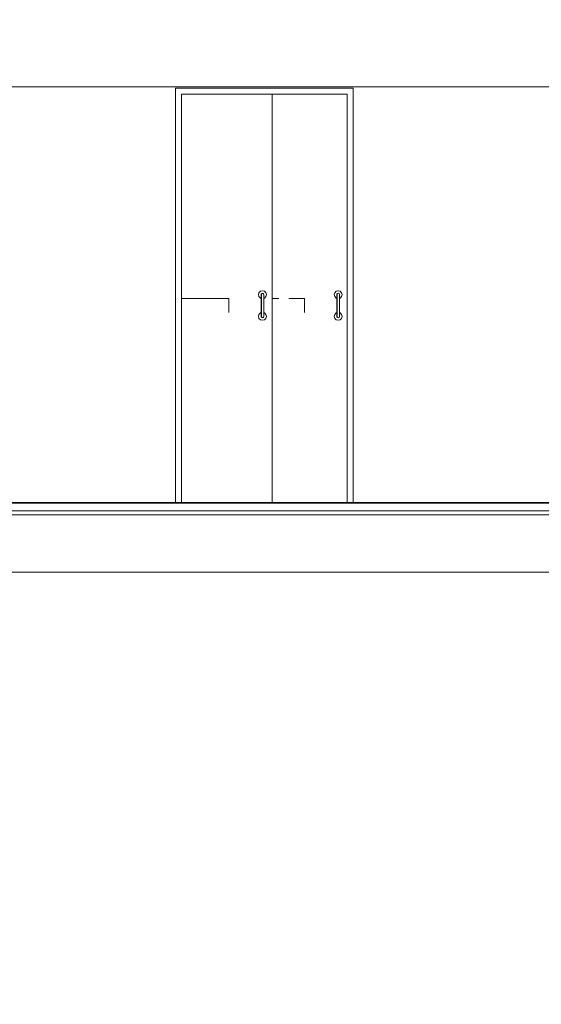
# Model space of a CAD drawing. Header units: millimetres. Extents: x -30280 to 309309, y -17460 to 4378.
# Tile 581 of 656: x 154749 to 157391, y -17460 to -12475. Entities that reach past the tile are written whole.
import ezdxf

# ---------------------------------------------------------------- set-up
doc = ezdxf.new("R2010")
doc.units = ezdxf.units.MM
doc.header["$MEASUREMENT"] = 0
doc.linetypes.add('Wipeout_Contour', pattern=[1000, 0, -1000])
for name, color, linetype, lineweight in [('P1_PLANTA PRIMERA_4_10_ESTR_Fotjats_Pluma_Nº__1', 7, 'Continuous', 5), ('P1_PLANTA PRIMERA_4_Nuevo_01_2D_Detalls_Pluma_Nº__101', 252, 'Continuous', 5), ('P1_PLANTA PRIMERA_4_Nuevo_14_PAV_Soft Light Grey 0554_Pluma_Nº__29', 7, 'Continuous', 20)]:
    doc.layers.add(name, color=color, linetype=linetype, lineweight=lineweight)
doc.layers.add('P1_PLANTA PRIMERA_4_12_FAÇ_Façana', color=7, linetype='Continuous')
doc.layers.add('P1_PLANTA PRIMERA_4_Nuevo_08_E_Envans secs', color=7, linetype='Continuous')
doc.layers.add('P1_PLANTA PRIMERA_4_Nuevo_08_E_Envans secs_Pluma_Nº__3', color=7, linetype='Continuous', lineweight=5, true_color=0xa4a4a4)

msp = doc.modelspace()

# ---------------------------------------------------------------- linework, layer by layer
at = {"layer": 'P1_PLANTA PRIMERA_4_10_ESTR_Fotjats_Pluma_Nº__1', "color": 7, "linetype": 'Continuous', "lineweight": 5}
for p, q in [((164562, -14962.1), (140173.7, -14962.1)), ((164562, -14982.1), (140173.7, -14982.1))]:
    msp.add_line(p, q, dxfattribs=at)

# ---------------------------------------------------------------- wipeouts: each hides what was drawn before it
at = {"color": 254, "linetype": 'Wipeout_Contour', "lineweight": 0, "ltscale": 626623.862822}
msp.add_wipeout([(154021.3, -15272.1), (154021.3, -17460), (157568.3, -17460), (157568.3, -15272.1)], dxfattribs=at).dxf.layer = 'P1_PLANTA PRIMERA_4_12_FAÇ_Façana'
at = {"color": 254, "linetype": 'Wipeout_Contour', "lineweight": 0, "ltscale": 3788428.048967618}
msp.add_wipeout([(151929.4, -14920.1), (152109.3, -14920.1), (152109.3, -12822.1), (153097.1, -12822.1), (154230.1, -12822.1), (154230.1, -14920.1), (155538, -14920.1), (155538, -12822.1), (156438, -12822.1), (156438, -14920.1), (157818.2, -14920.1), (157818.2, -12822.1), (158718.2, -12822.1), (158718.2, -14920.1), (160090.3, -14920.1), (160090.3, -12822.1), (160990.3, -12822.1), (160990.3, -14920.1), (161050, -14920.1), (161050, -12850.1), (161049.9, -12800.1), (161068.9, -12800.1), (161068.9, -12475.1), (151929.4, -12475.1)], dxfattribs=at).dxf.layer = 'P1_PLANTA PRIMERA_4_Nuevo_08_E_Envans secs'

# ---------------------------------------------------------------- next in the draw order: linework, layer by layer
at = {"layer": 'P1_PLANTA PRIMERA_4_10_ESTR_Fotjats_Pluma_Nº__1', "color": 7, "linetype": 'Continuous', "lineweight": 5}
msp.add_line((164562, -15272.1), (140173.7, -15272.1), dxfattribs=at)
at = {"layer": 'P1_PLANTA PRIMERA_4_Nuevo_08_E_Envans secs_Pluma_Nº__3', "color": 253, "linetype": 'Continuous', "lineweight": 5, "true_color": 0xa4a4a4}
for p, q in [((155808.3, -13887.1), (155808.3, -13957.1)), ((156062, -13887.1), (156028.4, -13887.1)), ((156192, -13887.1), (156112, -13887.1)), ((156192, -13887.1), (156192, -13957.1))]:
    msp.add_line(p, q, dxfattribs=at)

# ---------------------------------------------------------------- next in the draw order: wipeouts: each hides what was drawn before it
at = {"color": 254, "linetype": 'Wipeout_Contour', "lineweight": 0, "ltscale": 624699.685026}
msp.add_wipeout([(155538, -14920.1), (155568, -14920.1), (155568, -12852.1), (155538, -12852.1)], dxfattribs=at).dxf.layer = 'P1_PLANTA PRIMERA_4_Nuevo_08_E_Envans secs'
at = {"color": 254, "linetype": 'Wipeout_Contour', "lineweight": 0, "ltscale": 628165.893091}
msp.add_wipeout([(156408, -14920.1), (156438, -14920.1), (156438, -12852.1), (156408, -12852.1)], dxfattribs=at).dxf.layer = 'P1_PLANTA PRIMERA_4_Nuevo_08_E_Envans secs'
at = {"color": 254, "linetype": 'Wipeout_Contour', "lineweight": 0, "ltscale": 626347.939557}
msp.add_wipeout([(155971.2, -13871.1), (155972.2, -13868), (155972.2, -13863.6), (155971.3, -13867.1)], dxfattribs=at).dxf.layer = 'P1_PLANTA PRIMERA_4_Nuevo_08_E_Envans secs'
at = {"color": 254, "linetype": 'Wipeout_Contour', "lineweight": 0, "ltscale": 627876.848735}
msp.add_wipeout([(156355, -13871.1), (156355.9, -13868), (156355.9, -13863.6), (156355, -13867.1)], dxfattribs=at).dxf.layer = 'P1_PLANTA PRIMERA_4_Nuevo_08_E_Envans secs'
at = {"color": 254, "linetype": 'Wipeout_Contour', "lineweight": 0, "ltscale": 626438.810553}
msp.add_wipeout([(155985.2, -13973), (155984.3, -13976.1), (155984.3, -13980.6), (155985.3, -13977.1)], dxfattribs=at).dxf.layer = 'P1_PLANTA PRIMERA_4_Nuevo_08_E_Envans secs'
at = {"color": 254, "linetype": 'Wipeout_Contour', "lineweight": 0, "ltscale": 627967.635178}
msp.add_wipeout([(156369, -13973), (156368, -13976.1), (156368, -13980.6), (156369, -13977.1)], dxfattribs=at).dxf.layer = 'P1_PLANTA PRIMERA_4_Nuevo_08_E_Envans secs'

# ---------------------------------------------------------------- next in the draw order: linework, layer by layer
at = {"layer": 'P1_PLANTA PRIMERA_4_Nuevo_08_E_Envans secs_Pluma_Nº__3', "color": 253, "linetype": 'Continuous', "lineweight": 5, "true_color": 0xa4a4a4}
msp.add_line((155808.3, -13887.1), (155568.1, -13887.1), dxfattribs=at)
at = {"layer": 'P1_PLANTA PRIMERA_4_Nuevo_14_PAV_Soft Light Grey 0554_Pluma_Nº__29', "color": 7, "linetype": 'Continuous', "lineweight": 20}
msp.add_line((161069.4, -14920.1), (151941.4, -14920.1), dxfattribs=at)
at = {"layer": 'P1_PLANTA PRIMERA_4_Nuevo_14_PAV_Soft Light Grey 0554_Pluma_Nº__29', "color": 7, "linetype": 'Continuous', "lineweight": 20, "flags": 128}
msp.add_lwpolyline([(161069.4, -14922.1), (151941.4, -14922.1)], dxfattribs=at)

# ---------------------------------------------------------------- next in the draw order: wipeouts: each hides what was drawn before it
at = {"color": 254, "linetype": 'Wipeout_Contour', "lineweight": 0, "ltscale": 939094.246443}
msp.add_wipeout([(156438, -12822.1), (155538, -12822.1), (155538, -12852.1), (155568, -12852.1), (156408, -12852.1), (156438, -12852.1)], dxfattribs=at).dxf.layer = 'P1_PLANTA PRIMERA_4_Nuevo_08_E_Envans secs'
at = {"color": 254, "linetype": 'Wipeout_Contour', "lineweight": 0, "ltscale": 626350.618207}
msp.add_wipeout([(155971.2, -13882.1), (155972.1, -13880.3), (155972.2, -13868), (155971.2, -13871.1)], dxfattribs=at).dxf.layer = 'P1_PLANTA PRIMERA_4_Nuevo_08_E_Envans secs'
at = {"color": 254, "linetype": 'Wipeout_Contour', "lineweight": 0, "ltscale": 627879.657414}
msp.add_wipeout([(156355, -13882.1), (156355.9, -13880.3), (156355.9, -13868), (156355, -13871.1)], dxfattribs=at).dxf.layer = 'P1_PLANTA PRIMERA_4_Nuevo_08_E_Envans secs'
at = {"color": 254, "linetype": 'Wipeout_Contour', "lineweight": 0, "ltscale": 626435.841005}
msp.add_wipeout([(155985.2, -13962.1), (155984.3, -13963.8), (155984.3, -13976.1), (155985.2, -13973)], dxfattribs=at).dxf.layer = 'P1_PLANTA PRIMERA_4_Nuevo_08_E_Envans secs'
at = {"color": 254, "linetype": 'Wipeout_Contour', "lineweight": 0, "ltscale": 627964.807111}
msp.add_wipeout([(156369, -13962.1), (156368, -13963.8), (156368, -13976.1), (156369, -13973)], dxfattribs=at).dxf.layer = 'P1_PLANTA PRIMERA_4_Nuevo_08_E_Envans secs'

# ---------------------------------------------------------------- next in the draw order: linework, layer by layer
at = {"layer": 'P1_PLANTA PRIMERA_4_Nuevo_01_2D_Detalls_Pluma_Nº__101', "color": 252, "linetype": 'Continuous', "lineweight": 5}
msp.add_line((151929.4, -12814.9), (161068.3, -12814.9), dxfattribs=at)
at = {"layer": 'P1_PLANTA PRIMERA_4_Nuevo_08_E_Envans secs_Pluma_Nº__3', "color": 253, "linetype": 'Continuous', "lineweight": 5, "true_color": 0xa4a4a4}
for p, q in [((155538, -12852.1), (155538, -12822.1)), ((155538, -12822.1), (156438, -12822.1)), ((155538, -14920.1), (155538, -12852.1)), ((155568, -12852.1), (155568, -14920.1)), ((156408, -12852.1), (155568, -12852.1)), ((155568.1, -12852.1), (155568.1, -14920.1)), ((156028.3, -14920.1), (156028.3, -12852.1)), ((156028.4, -14920.1), (156028.4, -12852.1)), ((156408, -14920.1), (156408, -12852.1)), ((156438, -12822.1), (156438, -12852.1)), ((156438, -12852.1), (156438, -14920.1))]:
    msp.add_line(p, q, dxfattribs=at)

# ---------------------------------------------------------------- next in the draw order: wipeouts: each hides what was drawn before it
at = {"color": 254, "linetype": 'Wipeout_Contour', "lineweight": 0, "ltscale": 469765.843944}
msp.add_wipeout([(155971.2, -13897.1), (155972.1, -13880.3), (155971.2, -13882.1)], dxfattribs=at).dxf.layer = 'P1_PLANTA PRIMERA_4_Nuevo_08_E_Envans secs'
at = {"color": 254, "linetype": 'Wipeout_Contour', "lineweight": 0, "ltscale": 470912.678489}
msp.add_wipeout([(156355, -13897.1), (156355.9, -13880.3), (156355, -13882.1)], dxfattribs=at).dxf.layer = 'P1_PLANTA PRIMERA_4_Nuevo_08_E_Envans secs'
at = {"color": 254, "linetype": 'Wipeout_Contour', "lineweight": 0, "ltscale": 469823.885409}
msp.add_wipeout([(155985.2, -13947.1), (155984.3, -13963.8), (155985.2, -13962.1)], dxfattribs=at).dxf.layer = 'P1_PLANTA PRIMERA_4_Nuevo_08_E_Envans secs'
at = {"color": 254, "linetype": 'Wipeout_Contour', "lineweight": 0, "ltscale": 470970.653394}
msp.add_wipeout([(156369, -13947.1), (156368, -13963.8), (156369, -13962.1)], dxfattribs=at).dxf.layer = 'P1_PLANTA PRIMERA_4_Nuevo_08_E_Envans secs'

# ---------------------------------------------------------------- next in the draw order: wipeouts: each hides what was drawn before it
at = {"color": 254, "linetype": 'Wipeout_Contour', "lineweight": 0, "ltscale": 626353.89842}
msp.add_wipeout([(155972.2, -13868), (155974.7, -13865.8), (155974.8, -13861), (155972.2, -13863.6)], dxfattribs=at).dxf.layer = 'P1_PLANTA PRIMERA_4_Nuevo_08_E_Envans secs'
at = {"color": 254, "linetype": 'Wipeout_Contour', "lineweight": 0, "ltscale": 627882.820894}
msp.add_wipeout([(156355.9, -13868), (156358.5, -13865.8), (156358.5, -13861), (156355.9, -13863.6)], dxfattribs=at).dxf.layer = 'P1_PLANTA PRIMERA_4_Nuevo_08_E_Envans secs'
at = {"color": 254, "linetype": 'Wipeout_Contour', "lineweight": 0, "ltscale": 626432.845112}
msp.add_wipeout([(155984.3, -13976.1), (155981.7, -13978.3), (155981.8, -13983.1), (155984.3, -13980.6)], dxfattribs=at).dxf.layer = 'P1_PLANTA PRIMERA_4_Nuevo_08_E_Envans secs'
at = {"color": 254, "linetype": 'Wipeout_Contour', "lineweight": 0, "ltscale": 627961.671402}
msp.add_wipeout([(156368, -13976.1), (156365.5, -13978.3), (156365.5, -13983.1), (156368, -13980.6)], dxfattribs=at).dxf.layer = 'P1_PLANTA PRIMERA_4_Nuevo_08_E_Envans secs'

# ---------------------------------------------------------------- next in the draw order: wipeouts: each hides what was drawn before it
at = {"color": 254, "linetype": 'Wipeout_Contour', "lineweight": 0, "ltscale": 626356.831795}
msp.add_wipeout([(155972.1, -13880.3), (155974.7, -13879), (155974.7, -13865.8), (155972.2, -13868)], dxfattribs=at).dxf.layer = 'P1_PLANTA PRIMERA_4_Nuevo_08_E_Envans secs'
at = {"color": 254, "linetype": 'Wipeout_Contour', "lineweight": 0, "ltscale": 627885.89579}
msp.add_wipeout([(156355.9, -13880.3), (156358.5, -13879), (156358.5, -13865.8), (156355.9, -13868)], dxfattribs=at).dxf.layer = 'P1_PLANTA PRIMERA_4_Nuevo_08_E_Envans secs'
at = {"color": 254, "linetype": 'Wipeout_Contour', "lineweight": 0, "ltscale": 626429.591999}
msp.add_wipeout([(155984.3, -13963.8), (155981.7, -13965.1), (155981.7, -13978.3), (155984.3, -13976.1)], dxfattribs=at).dxf.layer = 'P1_PLANTA PRIMERA_4_Nuevo_08_E_Envans secs'
at = {"color": 254, "linetype": 'Wipeout_Contour', "lineweight": 0, "ltscale": 627958.574224}
msp.add_wipeout([(156368, -13963.8), (156365.5, -13965.1), (156365.5, -13978.3), (156368, -13976.1)], dxfattribs=at).dxf.layer = 'P1_PLANTA PRIMERA_4_Nuevo_08_E_Envans secs'

# ---------------------------------------------------------------- next in the draw order: wipeouts: each hides what was drawn before it
at = {"color": 254, "linetype": 'Wipeout_Contour', "lineweight": 0, "ltscale": 626362.086553}
msp.add_wipeout([(155972.1, -13897.1), (155974.7, -13897.1), (155974.7, -13879), (155972.1, -13880.3)], dxfattribs=at).dxf.layer = 'P1_PLANTA PRIMERA_4_Nuevo_08_E_Envans secs'
at = {"color": 254, "linetype": 'Wipeout_Contour', "lineweight": 0, "ltscale": 627891.223959}
msp.add_wipeout([(156355.9, -13897.1), (156358.5, -13897.1), (156358.5, -13879), (156355.9, -13880.3)], dxfattribs=at).dxf.layer = 'P1_PLANTA PRIMERA_4_Nuevo_08_E_Envans secs'
at = {"color": 254, "linetype": 'Wipeout_Contour', "lineweight": 0, "ltscale": 626424.135278}
msp.add_wipeout([(155984.3, -13947.1), (155981.7, -13947.1), (155981.7, -13965.1), (155984.3, -13963.8)], dxfattribs=at).dxf.layer = 'P1_PLANTA PRIMERA_4_Nuevo_08_E_Envans secs'
at = {"color": 254, "linetype": 'Wipeout_Contour', "lineweight": 0, "ltscale": 627953.21587}
msp.add_wipeout([(156368, -13947.1), (156365.5, -13947.1), (156365.5, -13965.1), (156368, -13963.8)], dxfattribs=at).dxf.layer = 'P1_PLANTA PRIMERA_4_Nuevo_08_E_Envans secs'

# ---------------------------------------------------------------- next in the draw order: wipeouts: each hides what was drawn before it
at = {"color": 254, "linetype": 'Wipeout_Contour', "lineweight": 0, "ltscale": 626365.389293}
msp.add_wipeout([(155974.7, -13865.8), (155978.2, -13865), (155978.3, -13860.1), (155974.8, -13861)], dxfattribs=at).dxf.layer = 'P1_PLANTA PRIMERA_4_Nuevo_08_E_Envans secs'
at = {"color": 254, "linetype": 'Wipeout_Contour', "lineweight": 0, "ltscale": 627894.318658}
msp.add_wipeout([(156358.5, -13865.8), (156362, -13865), (156362, -13860.1), (156358.5, -13861)], dxfattribs=at).dxf.layer = 'P1_PLANTA PRIMERA_4_Nuevo_08_E_Envans secs'
at = {"color": 254, "linetype": 'Wipeout_Contour', "lineweight": 0, "ltscale": 626421.351192}
msp.add_wipeout([(155981.7, -13978.3), (155978.2, -13979.1), (155978.3, -13984.1), (155981.8, -13983.1)], dxfattribs=at).dxf.layer = 'P1_PLANTA PRIMERA_4_Nuevo_08_E_Envans secs'
at = {"color": 254, "linetype": 'Wipeout_Contour', "lineweight": 0, "ltscale": 627950.179217}
msp.add_wipeout([(156365.5, -13978.3), (156362, -13979.1), (156362, -13984.1), (156365.5, -13983.1)], dxfattribs=at).dxf.layer = 'P1_PLANTA PRIMERA_4_Nuevo_08_E_Envans secs'

# ---------------------------------------------------------------- next in the draw order: wipeouts: each hides what was drawn before it
at = {"color": 254, "linetype": 'Wipeout_Contour', "lineweight": 0, "ltscale": 626368.468894}
msp.add_wipeout([(155974.7, -13879), (155978.2, -13878.6), (155978.2, -13865), (155974.7, -13865.8)], dxfattribs=at).dxf.layer = 'P1_PLANTA PRIMERA_4_Nuevo_08_E_Envans secs'
at = {"color": 254, "linetype": 'Wipeout_Contour', "lineweight": 0, "ltscale": 627897.546655}
msp.add_wipeout([(156358.5, -13879), (156362, -13878.6), (156362, -13865), (156358.5, -13865.8)], dxfattribs=at).dxf.layer = 'P1_PLANTA PRIMERA_4_Nuevo_08_E_Envans secs'
at = {"color": 254, "linetype": 'Wipeout_Contour', "lineweight": 0, "ltscale": 626417.935051}
msp.add_wipeout([(155981.7, -13965.1), (155978.2, -13965.6), (155978.2, -13979.1), (155981.7, -13978.3)], dxfattribs=at).dxf.layer = 'P1_PLANTA PRIMERA_4_Nuevo_08_E_Envans secs'
at = {"color": 254, "linetype": 'Wipeout_Contour', "lineweight": 0, "ltscale": 627946.927106}
msp.add_wipeout([(156365.5, -13965.1), (156362, -13965.6), (156362, -13979.1), (156365.5, -13978.3)], dxfattribs=at).dxf.layer = 'P1_PLANTA PRIMERA_4_Nuevo_08_E_Envans secs'

# ---------------------------------------------------------------- next in the draw order: wipeouts: each hides what was drawn before it
at = {"color": 254, "linetype": 'Wipeout_Contour', "lineweight": 0, "ltscale": 626373.987566}
msp.add_wipeout([(155974.7, -13897.1), (155978.2, -13897.1), (155978.2, -13878.6), (155974.7, -13879)], dxfattribs=at).dxf.layer = 'P1_PLANTA PRIMERA_4_Nuevo_08_E_Envans secs'
at = {"color": 254, "linetype": 'Wipeout_Contour', "lineweight": 0, "ltscale": 627903.141993}
msp.add_wipeout([(156358.5, -13897.1), (156362, -13897.1), (156362, -13878.6), (156358.5, -13879)], dxfattribs=at).dxf.layer = 'P1_PLANTA PRIMERA_4_Nuevo_08_E_Envans secs'
at = {"color": 254, "linetype": 'Wipeout_Contour', "lineweight": 0, "ltscale": 626412.203442}
msp.add_wipeout([(155981.7, -13947.1), (155978.2, -13947.1), (155978.2, -13965.6), (155981.7, -13965.1)], dxfattribs=at).dxf.layer = 'P1_PLANTA PRIMERA_4_Nuevo_08_E_Envans secs'
at = {"color": 254, "linetype": 'Wipeout_Contour', "lineweight": 0, "ltscale": 627941.299252}
msp.add_wipeout([(156365.5, -13947.1), (156362, -13947.1), (156362, -13965.6), (156365.5, -13965.1)], dxfattribs=at).dxf.layer = 'P1_PLANTA PRIMERA_4_Nuevo_08_E_Envans secs'

# ---------------------------------------------------------------- next in the draw order: wipeouts: each hides what was drawn before it
at = {"color": 254, "linetype": 'Wipeout_Contour', "lineweight": 0, "ltscale": 626379.333625}
msp.add_wipeout([(155978.2, -13865), (155981.7, -13865.8), (155981.8, -13861), (155978.3, -13860.1)], dxfattribs=at).dxf.layer = 'P1_PLANTA PRIMERA_4_Nuevo_08_E_Envans secs'
at = {"color": 254, "linetype": 'Wipeout_Contour', "lineweight": 0, "ltscale": 627908.263953}
msp.add_wipeout([(156362, -13865), (156365.5, -13865.8), (156365.5, -13861), (156362, -13860.1)], dxfattribs=at).dxf.layer = 'P1_PLANTA PRIMERA_4_Nuevo_08_E_Envans secs'
at = {"color": 254, "linetype": 'Wipeout_Contour', "lineweight": 0, "ltscale": 626407.407789}
msp.add_wipeout([(155978.2, -13979.1), (155974.7, -13978.3), (155974.8, -13983.1), (155978.3, -13984.1)], dxfattribs=at).dxf.layer = 'P1_PLANTA PRIMERA_4_Nuevo_08_E_Envans secs'
at = {"color": 254, "linetype": 'Wipeout_Contour', "lineweight": 0, "ltscale": 627936.234846}
msp.add_wipeout([(156362, -13979.1), (156358.5, -13978.3), (156358.5, -13983.1), (156362, -13984.1)], dxfattribs=at).dxf.layer = 'P1_PLANTA PRIMERA_4_Nuevo_08_E_Envans secs'

# ---------------------------------------------------------------- next in the draw order: wipeouts: each hides what was drawn before it
at = {"color": 254, "linetype": 'Wipeout_Contour', "lineweight": 0, "ltscale": 626382.413328}
msp.add_wipeout([(155978.2, -13878.6), (155981.7, -13879), (155981.7, -13865.8), (155978.2, -13865)], dxfattribs=at).dxf.layer = 'P1_PLANTA PRIMERA_4_Nuevo_08_E_Envans secs'
at = {"color": 254, "linetype": 'Wipeout_Contour', "lineweight": 0, "ltscale": 627911.491879}
msp.add_wipeout([(156362, -13878.6), (156365.5, -13879), (156365.5, -13865.8), (156362, -13865)], dxfattribs=at).dxf.layer = 'P1_PLANTA PRIMERA_4_Nuevo_08_E_Envans secs'
at = {"color": 254, "linetype": 'Wipeout_Contour', "lineweight": 0, "ltscale": 626403.991403}
msp.add_wipeout([(155978.2, -13965.6), (155974.7, -13965.1), (155974.7, -13978.3), (155978.2, -13979.1)], dxfattribs=at).dxf.layer = 'P1_PLANTA PRIMERA_4_Nuevo_08_E_Envans secs'
at = {"color": 254, "linetype": 'Wipeout_Contour', "lineweight": 0, "ltscale": 627932.982663}
msp.add_wipeout([(156362, -13965.6), (156358.5, -13965.1), (156358.5, -13978.3), (156362, -13979.1)], dxfattribs=at).dxf.layer = 'P1_PLANTA PRIMERA_4_Nuevo_08_E_Envans secs'

# ---------------------------------------------------------------- next in the draw order: wipeouts: each hides what was drawn before it
at = {"color": 254, "linetype": 'Wipeout_Contour', "lineweight": 0, "ltscale": 626387.93218}
msp.add_wipeout([(155978.2, -13897.1), (155981.7, -13897.1), (155981.7, -13879), (155978.2, -13878.6)], dxfattribs=at).dxf.layer = 'P1_PLANTA PRIMERA_4_Nuevo_08_E_Envans secs'
at = {"color": 254, "linetype": 'Wipeout_Contour', "lineweight": 0, "ltscale": 627917.087095}
msp.add_wipeout([(156362, -13897.1), (156365.5, -13897.1), (156365.5, -13879), (156362, -13878.6)], dxfattribs=at).dxf.layer = 'P1_PLANTA PRIMERA_4_Nuevo_08_E_Envans secs'
at = {"color": 254, "linetype": 'Wipeout_Contour', "lineweight": 0, "ltscale": 626398.259367}
msp.add_wipeout([(155978.2, -13947.1), (155974.7, -13947.1), (155974.7, -13965.1), (155978.2, -13965.6)], dxfattribs=at).dxf.layer = 'P1_PLANTA PRIMERA_4_Nuevo_08_E_Envans secs'
at = {"color": 254, "linetype": 'Wipeout_Contour', "lineweight": 0, "ltscale": 627927.354686}
msp.add_wipeout([(156362, -13947.1), (156358.5, -13947.1), (156358.5, -13965.1), (156362, -13965.6)], dxfattribs=at).dxf.layer = 'P1_PLANTA PRIMERA_4_Nuevo_08_E_Envans secs'

# ---------------------------------------------------------------- next in the draw order: wipeouts: each hides what was drawn before it
at = {"color": 254, "linetype": 'Wipeout_Contour', "lineweight": 0, "ltscale": 626391.994366}
msp.add_wipeout([(155981.7, -13865.8), (155984.3, -13868), (155984.3, -13863.6), (155981.8, -13861)], dxfattribs=at).dxf.layer = 'P1_PLANTA PRIMERA_4_Nuevo_08_E_Envans secs'
at = {"color": 254, "linetype": 'Wipeout_Contour', "lineweight": 0, "ltscale": 627920.920117}
msp.add_wipeout([(156365.5, -13865.8), (156368, -13868), (156368, -13863.6), (156365.5, -13861)], dxfattribs=at).dxf.layer = 'P1_PLANTA PRIMERA_4_Nuevo_08_E_Envans secs'
at = {"color": 254, "linetype": 'Wipeout_Contour', "lineweight": 0, "ltscale": 626394.751637}
msp.add_wipeout([(155974.7, -13978.3), (155972.2, -13976.1), (155972.2, -13980.6), (155974.8, -13983.1)], dxfattribs=at).dxf.layer = 'P1_PLANTA PRIMERA_4_Nuevo_08_E_Envans secs'
at = {"color": 254, "linetype": 'Wipeout_Contour', "lineweight": 0, "ltscale": 627923.574638}
msp.add_wipeout([(156358.5, -13978.3), (156355.9, -13976.1), (156355.9, -13980.6), (156358.5, -13983.1)], dxfattribs=at).dxf.layer = 'P1_PLANTA PRIMERA_4_Nuevo_08_E_Envans secs'

# ---------------------------------------------------------------- next in the draw order: wipeouts: each hides what was drawn before it
at = {"color": 254, "linetype": 'Wipeout_Contour', "lineweight": 0, "ltscale": 626394.928198}
msp.add_wipeout([(155981.7, -13879), (155984.3, -13880.3), (155984.3, -13868), (155981.7, -13865.8)], dxfattribs=at).dxf.layer = 'P1_PLANTA PRIMERA_4_Nuevo_08_E_Envans secs'
at = {"color": 254, "linetype": 'Wipeout_Contour', "lineweight": 0, "ltscale": 627923.994828}
msp.add_wipeout([(156365.5, -13879), (156368, -13880.3), (156368, -13868), (156365.5, -13865.8)], dxfattribs=at).dxf.layer = 'P1_PLANTA PRIMERA_4_Nuevo_08_E_Envans secs'
at = {"color": 254, "linetype": 'Wipeout_Contour', "lineweight": 0, "ltscale": 626391.497694}
msp.add_wipeout([(155974.7, -13965.1), (155972.1, -13963.8), (155972.2, -13976.1), (155974.7, -13978.3)], dxfattribs=at).dxf.layer = 'P1_PLANTA PRIMERA_4_Nuevo_08_E_Envans secs'
at = {"color": 254, "linetype": 'Wipeout_Contour', "lineweight": 0, "ltscale": 627920.477274}
msp.add_wipeout([(156358.5, -13965.1), (156355.9, -13963.8), (156355.9, -13976.1), (156358.5, -13978.3)], dxfattribs=at).dxf.layer = 'P1_PLANTA PRIMERA_4_Nuevo_08_E_Envans secs'

# ---------------------------------------------------------------- next in the draw order: wipeouts: each hides what was drawn before it
at = {"color": 254, "linetype": 'Wipeout_Contour', "lineweight": 0, "ltscale": 626400.18376}
msp.add_wipeout([(155981.7, -13897.1), (155984.3, -13897.1), (155984.3, -13880.3), (155981.7, -13879)], dxfattribs=at).dxf.layer = 'P1_PLANTA PRIMERA_4_Nuevo_08_E_Envans secs'
at = {"color": 254, "linetype": 'Wipeout_Contour', "lineweight": 0, "ltscale": 627929.322677}
msp.add_wipeout([(156365.5, -13897.1), (156368, -13897.1), (156368, -13880.3), (156365.5, -13879)], dxfattribs=at).dxf.layer = 'P1_PLANTA PRIMERA_4_Nuevo_08_E_Envans secs'
at = {"color": 254, "linetype": 'Wipeout_Contour', "lineweight": 0, "ltscale": 626386.039523}
msp.add_wipeout([(155974.7, -13947.1), (155972.1, -13947.1), (155972.1, -13963.8), (155974.7, -13965.1)], dxfattribs=at).dxf.layer = 'P1_PLANTA PRIMERA_4_Nuevo_08_E_Envans secs'
at = {"color": 254, "linetype": 'Wipeout_Contour', "lineweight": 0, "ltscale": 627915.118598}
msp.add_wipeout([(156358.5, -13947.1), (156355.9, -13947.1), (156355.9, -13963.8), (156358.5, -13965.1)], dxfattribs=at).dxf.layer = 'P1_PLANTA PRIMERA_4_Nuevo_08_E_Envans secs'

# ---------------------------------------------------------------- next in the draw order: wipeouts: each hides what was drawn before it
at = {"color": 254, "linetype": 'Wipeout_Contour', "lineweight": 0, "ltscale": 626399.973985}
msp.add_wipeout([(155984.3, -13868), (155985.2, -13871.1), (155985.3, -13867.1), (155984.3, -13863.6)], dxfattribs=at).dxf.layer = 'P1_PLANTA PRIMERA_4_Nuevo_08_E_Envans secs'
at = {"color": 254, "linetype": 'Wipeout_Contour', "lineweight": 0, "ltscale": 627928.893165}
msp.add_wipeout([(156368, -13868), (156369, -13871.1), (156369, -13867.1), (156368, -13863.6)], dxfattribs=at).dxf.layer = 'P1_PLANTA PRIMERA_4_Nuevo_08_E_Envans secs'
at = {"color": 254, "linetype": 'Wipeout_Contour', "lineweight": 0, "ltscale": 626386.779345}
msp.add_wipeout([(155972.2, -13976.1), (155971.2, -13973), (155971.3, -13977.1), (155972.2, -13980.6)], dxfattribs=at).dxf.layer = 'P1_PLANTA PRIMERA_4_Nuevo_08_E_Envans secs'
at = {"color": 254, "linetype": 'Wipeout_Contour', "lineweight": 0, "ltscale": 627915.593953}
msp.add_wipeout([(156355.9, -13976.1), (156355, -13973), (156355, -13977.1), (156355.9, -13980.6)], dxfattribs=at).dxf.layer = 'P1_PLANTA PRIMERA_4_Nuevo_08_E_Envans secs'

# ---------------------------------------------------------------- next in the draw order: wipeouts: each hides what was drawn before it
at = {"color": 254, "linetype": 'Wipeout_Contour', "lineweight": 0, "ltscale": 626402.654699}
msp.add_wipeout([(155984.3, -13880.3), (155985.2, -13882.1), (155985.2, -13871.1), (155984.3, -13868)], dxfattribs=at).dxf.layer = 'P1_PLANTA PRIMERA_4_Nuevo_08_E_Envans secs'
at = {"color": 254, "linetype": 'Wipeout_Contour', "lineweight": 0, "ltscale": 627931.701612}
msp.add_wipeout([(156368, -13880.3), (156369, -13882.1), (156369, -13871.1), (156368, -13868)], dxfattribs=at).dxf.layer = 'P1_PLANTA PRIMERA_4_Nuevo_08_E_Envans secs'
at = {"color": 254, "linetype": 'Wipeout_Contour', "lineweight": 0, "ltscale": 626383.807264}
msp.add_wipeout([(155972.1, -13963.8), (155971.2, -13962.1), (155971.2, -13973), (155972.2, -13976.1)], dxfattribs=at).dxf.layer = 'P1_PLANTA PRIMERA_4_Nuevo_08_E_Envans secs'
at = {"color": 254, "linetype": 'Wipeout_Contour', "lineweight": 0, "ltscale": 627912.765653}
msp.add_wipeout([(156355.9, -13963.8), (156355, -13962.1), (156355, -13973), (156355.9, -13976.1)], dxfattribs=at).dxf.layer = 'P1_PLANTA PRIMERA_4_Nuevo_08_E_Envans secs'

# ---------------------------------------------------------------- next in the draw order: wipeouts: each hides what was drawn before it
at = {"color": 254, "linetype": 'Wipeout_Contour', "lineweight": 0, "ltscale": 469804.866309}
msp.add_wipeout([(155984.3, -13897.1), (155985.2, -13882.1), (155984.3, -13880.3)], dxfattribs=at).dxf.layer = 'P1_PLANTA PRIMERA_4_Nuevo_08_E_Envans secs'
at = {"color": 254, "linetype": 'Wipeout_Contour', "lineweight": 0, "ltscale": 470951.711397}
msp.add_wipeout([(156368, -13897.1), (156369, -13882.1), (156368, -13880.3)], dxfattribs=at).dxf.layer = 'P1_PLANTA PRIMERA_4_Nuevo_08_E_Envans secs'
at = {"color": 254, "linetype": 'Wipeout_Contour', "lineweight": 0, "ltscale": 469784.847729}
msp.add_wipeout([(155972.1, -13947.1), (155971.2, -13962.1), (155972.1, -13963.8)], dxfattribs=at).dxf.layer = 'P1_PLANTA PRIMERA_4_Nuevo_08_E_Envans secs'
at = {"color": 254, "linetype": 'Wipeout_Contour', "lineweight": 0, "ltscale": 470931.622059}
msp.add_wipeout([(156355.9, -13947.1), (156355, -13962.1), (156355.9, -13963.8)], dxfattribs=at).dxf.layer = 'P1_PLANTA PRIMERA_4_Nuevo_08_E_Envans secs'

# ---------------------------------------------------------------- next in the draw order: wipeouts: each hides what was drawn before it
at = {"color": 254, "linetype": 'Wipeout_Contour', "lineweight": 0, "ltscale": 469816.588941}
msp.add_wipeout([(155985.2, -13947.1), (155985.2, -13897.1), (155984.3, -13947.1)], dxfattribs=at).dxf.layer = 'P1_PLANTA PRIMERA_4_Nuevo_08_E_Envans secs'
at = {"color": 254, "linetype": 'Wipeout_Contour', "lineweight": 0, "ltscale": 470963.406109}
msp.add_wipeout([(156369, -13947.1), (156369, -13897.1), (156368, -13947.1)], dxfattribs=at).dxf.layer = 'P1_PLANTA PRIMERA_4_Nuevo_08_E_Envans secs'

# ---------------------------------------------------------------- next in the draw order: wipeouts: each hides what was drawn before it
at = {"color": 254, "linetype": 'Wipeout_Contour', "lineweight": 0, "ltscale": 626412.129451}
msp.add_wipeout([(155984.3, -13947.1), (155984.3, -13897.1), (155981.7, -13897.1), (155981.7, -13947.1)], dxfattribs=at).dxf.layer = 'P1_PLANTA PRIMERA_4_Nuevo_08_E_Envans secs'
at = {"color": 254, "linetype": 'Wipeout_Contour', "lineweight": 0, "ltscale": 627941.261898}
msp.add_wipeout([(156368, -13947.1), (156368, -13897.1), (156365.5, -13897.1), (156365.5, -13947.1)], dxfattribs=at).dxf.layer = 'P1_PLANTA PRIMERA_4_Nuevo_08_E_Envans secs'

# ---------------------------------------------------------------- next in the draw order: wipeouts: each hides what was drawn before it
at = {"color": 254, "linetype": 'Wipeout_Contour', "lineweight": 0, "ltscale": 626400.035861}
msp.add_wipeout([(155981.7, -13947.1), (155981.7, -13897.1), (155978.2, -13897.1), (155978.2, -13947.1)], dxfattribs=at).dxf.layer = 'P1_PLANTA PRIMERA_4_Nuevo_08_E_Envans secs'
at = {"color": 254, "linetype": 'Wipeout_Contour', "lineweight": 0, "ltscale": 627929.185316}
msp.add_wipeout([(156365.5, -13947.1), (156365.5, -13897.1), (156362, -13897.1), (156362, -13947.1)], dxfattribs=at).dxf.layer = 'P1_PLANTA PRIMERA_4_Nuevo_08_E_Envans secs'

# ---------------------------------------------------------------- next in the draw order: wipeouts: each hides what was drawn before it
at = {"color": 254, "linetype": 'Wipeout_Contour', "lineweight": 0, "ltscale": 626386.09134}
msp.add_wipeout([(155978.2, -13947.1), (155978.2, -13897.1), (155974.7, -13897.1), (155974.7, -13947.1)], dxfattribs=at).dxf.layer = 'P1_PLANTA PRIMERA_4_Nuevo_08_E_Envans secs'
at = {"color": 254, "linetype": 'Wipeout_Contour', "lineweight": 0, "ltscale": 627915.240482}
msp.add_wipeout([(156362, -13947.1), (156362, -13897.1), (156358.5, -13897.1), (156358.5, -13947.1)], dxfattribs=at).dxf.layer = 'P1_PLANTA PRIMERA_4_Nuevo_08_E_Envans secs'

# ---------------------------------------------------------------- next in the draw order: wipeouts: each hides what was drawn before it
at = {"color": 254, "linetype": 'Wipeout_Contour', "lineweight": 0, "ltscale": 626374.03231}
msp.add_wipeout([(155974.7, -13947.1), (155974.7, -13897.1), (155972.1, -13897.1), (155972.1, -13947.1)], dxfattribs=at).dxf.layer = 'P1_PLANTA PRIMERA_4_Nuevo_08_E_Envans secs'
at = {"color": 254, "linetype": 'Wipeout_Contour', "lineweight": 0, "ltscale": 627903.163903}
msp.add_wipeout([(156358.5, -13947.1), (156358.5, -13897.1), (156355.9, -13897.1), (156355.9, -13947.1)], dxfattribs=at).dxf.layer = 'P1_PLANTA PRIMERA_4_Nuevo_08_E_Envans secs'

# ---------------------------------------------------------------- next in the draw order: wipeouts: each hides what was drawn before it
at = {"color": 254, "linetype": 'Wipeout_Contour', "lineweight": 0, "ltscale": 469777.549244}
msp.add_wipeout([(155972.1, -13947.1), (155972.1, -13897.1), (155971.2, -13947.1)], dxfattribs=at).dxf.layer = 'P1_PLANTA PRIMERA_4_Nuevo_08_E_Envans secs'
at = {"color": 254, "linetype": 'Wipeout_Contour', "lineweight": 0, "ltscale": 470924.374175}
msp.add_wipeout([(156355.9, -13947.1), (156355.9, -13897.1), (156355, -13947.1)], dxfattribs=at).dxf.layer = 'P1_PLANTA PRIMERA_4_Nuevo_08_E_Envans secs'

# ---------------------------------------------------------------- next in the draw order: wipeouts: each hides what was drawn before it
at = {"color": 254, "linetype": 'Wipeout_Contour', "lineweight": 0, "ltscale": 3758245.671869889}
msp.add_wipeout([(155958.3, -13867.1), (155961, -13877.1), (155968.3, -13884.4), (155971.2, -13885.2), (155971.2, -13882.1), (155971.2, -13871.1), (155971.3, -13867.1), (155972.2, -13863.6), (155974.8, -13861), (155978.3, -13860.1), (155981.8, -13861), (155984.3, -13863.6), (155985.3, -13867.1), (155985.2, -13871.1), (155985.2, -13882.1), (155985.2, -13885.2), (155988.3, -13884.4), (155995.6, -13877.1), (155998.3, -13867.1), (155995.6, -13857.1), (155988.3, -13849.7), (155978.3, -13847.1), (155968.3, -13849.7), (155961, -13857.1)], dxfattribs=at).dxf.layer = 'P1_PLANTA PRIMERA_4_Nuevo_08_E_Envans secs'
at = {"color": 254, "linetype": 'Wipeout_Contour', "lineweight": 0, "ltscale": 3453479.510406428}
msp.add_wipeout([(156342, -13867.1), (156344.7, -13877.1), (156352, -13884.4), (156355, -13885.2), (156355, -13867.1), (156355.9, -13863.6), (156358.5, -13861), (156362, -13860.1), (156365.5, -13861), (156368, -13863.6), (156369, -13867.1), (156369, -13871.1), (156369, -13882.1), (156369, -13885.2), (156372, -13884.4), (156379.3, -13877.1), (156382, -13867.1), (156379.3, -13857.1), (156372, -13849.7), (156362, -13847.1), (156352, -13849.7), (156344.7, -13857.1)], dxfattribs=at).dxf.layer = 'P1_PLANTA PRIMERA_4_Nuevo_08_E_Envans secs'
at = {"color": 254, "linetype": 'Wipeout_Contour', "lineweight": 0, "ltscale": 3758475.132860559}
msp.add_wipeout([(155958.3, -13977.1), (155961, -13987.1), (155968.3, -13994.4), (155978.3, -13997.1), (155988.3, -13994.4), (155995.6, -13987.1), (155998.3, -13977.1), (155995.6, -13967.1), (155988.3, -13959.7), (155985.2, -13958.9), (155985.2, -13962.1), (155985.2, -13973), (155985.3, -13977.1), (155984.3, -13980.6), (155981.8, -13983.1), (155978.3, -13984.1), (155974.8, -13983.1), (155972.2, -13980.6), (155971.3, -13977.1), (155971.2, -13973), (155971.2, -13962.1), (155971.2, -13958.9), (155968.3, -13959.7), (155961, -13967.1)], dxfattribs=at).dxf.layer = 'P1_PLANTA PRIMERA_4_Nuevo_08_E_Envans secs'
at = {"color": 254, "linetype": 'Wipeout_Contour', "lineweight": 0, "ltscale": 3453692.370604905}
msp.add_wipeout([(156342, -13977.1), (156344.7, -13987.1), (156352, -13994.4), (156362, -13997.1), (156372, -13994.4), (156379.3, -13987.1), (156382, -13977.1), (156379.3, -13967.1), (156372, -13959.7), (156369, -13958.9), (156369, -13962.1), (156369, -13973), (156369, -13977.1), (156368, -13980.6), (156365.5, -13983.1), (156362, -13984.1), (156358.5, -13983.1), (156355.9, -13980.6), (156355, -13977.1), (156355, -13958.9), (156352, -13959.7), (156344.7, -13967.1)], dxfattribs=at).dxf.layer = 'P1_PLANTA PRIMERA_4_Nuevo_08_E_Envans secs'

# ---------------------------------------------------------------- next in the draw order: linework, layer by layer
at = {"layer": 'P1_PLANTA PRIMERA_4_Nuevo_08_E_Envans secs_Pluma_Nº__3', "color": 253, "linetype": 'Continuous', "lineweight": 5, "true_color": 0xa4a4a4}
for p, q in [((155958.3, -13867.1), (155961, -13857.1)), ((155961, -13857.1), (155968.3, -13849.7)), ((155968.3, -13849.7), (155978.3, -13847.1)), ((155978.3, -13847.1), (155988.3, -13849.7)), ((155988.3, -13849.7), (155988.3, -13849.7)), ((155988.3, -13849.7), (155995.6, -13857.1)), ((155988.3, -13849.7), (155995.6, -13857.1)), ((155995.6, -13857.1), (155998.3, -13867.1)), ((155995.6, -13857.1), (155998.3, -13867.1)), ((156342, -13867.1), (156344.7, -13857.1)), ((156344.7, -13857.1), (156352, -13849.7)), ((156352, -13849.7), (156362, -13847.1)), ((156362, -13847.1), (156372, -13849.7)), ((156372, -13849.7), (156379.3, -13857.1)), ((156379.3, -13857.1), (156382, -13867.1)), ((155961, -13877.1), (155958.3, -13867.1)), ((155968.3, -13884.4), (155961, -13877.1)), ((155971.2, -13885.2), (155968.3, -13884.4)), ((155971.3, -13867.1), (155971.2, -13871.1)), ((155971.2, -13871.1), (155971.2, -13882.1)), ((155971.2, -13882.1), (155971.2, -13897.1)), ((155971.2, -13947.1), (155971.2, -13897.1)), ((155971.3, -13867.1), (155972.2, -13863.6)), ((155972.2, -13863.6), (155974.8, -13861)), ((155974.8, -13861), (155978.3, -13860.1)), ((155978.3, -13860.1), (155981.8, -13861)), ((155981.8, -13861), (155984.3, -13863.6)), ((155984.3, -13863.6), (155985.3, -13867.1)), ((155985.3, -13867.1), (155985.2, -13871.1)), ((155985.2, -13871.1), (155985.2, -13882.1)), ((155985.2, -13882.1), (155985.2, -13897.1)), ((155988.3, -13884.4), (155985.2, -13885.2)), ((155985.2, -13947.1), (155985.2, -13897.1)), ((155995.6, -13877.1), (155988.3, -13884.4)), ((155995.6, -13877.1), (155988.3, -13884.4)), ((155988.3, -13884.4), (155988.3, -13884.4)), ((155998.3, -13867.1), (155995.6, -13877.1)), ((155998.3, -13867.1), (155995.6, -13877.1)), ((156344.7, -13877.1), (156342, -13867.1)), ((156352, -13884.4), (156344.7, -13877.1)), ((156355, -13885.2), (156352, -13884.4)), ((156355, -13867.1), (156355.9, -13863.6)), ((156355, -13867.1), (156355, -13871.1)), ((156355, -13871.1), (156355, -13882.1)), ((156355, -13882.1), (156355, -13897.1)), ((156355, -13947.1), (156355, -13897.1)), ((156355.9, -13863.6), (156358.5, -13861)), ((156358.5, -13861), (156362, -13860.1)), ((156362, -13860.1), (156365.5, -13861)), ((156365.5, -13861), (156368, -13863.6)), ((156368, -13863.6), (156369, -13867.1)), ((156369, -13867.1), (156369, -13871.1)), ((156369, -13871.1), (156369, -13882.1)), ((156369, -13882.1), (156369, -13897.1)), ((156372, -13884.4), (156369, -13885.2)), ((156369, -13947.1), (156369, -13897.1)), ((156379.3, -13877.1), (156372, -13884.4)), ((156382, -13867.1), (156379.3, -13877.1)), ((155971.2, -13962.1), (155971.2, -13947.1)), ((155985.2, -13962.1), (155985.2, -13947.1)), ((156355, -13962.1), (156355, -13947.1)), ((156369, -13962.1), (156369, -13947.1)), ((155958.3, -13977.1), (155961, -13967.1)), ((155961, -13987.1), (155958.3, -13977.1)), ((155961, -13967.1), (155968.3, -13959.7)), ((155968.3, -13994.4), (155961, -13987.1)), ((155968.3, -13959.7), (155971.2, -13958.9)), ((155978.3, -13997.1), (155968.3, -13994.4)), ((155971.2, -13973), (155971.2, -13962.1)), ((155971.3, -13977.1), (155971.2, -13973)), ((155972.2, -13980.6), (155971.3, -13977.1)), ((155974.8, -13983.1), (155972.2, -13980.6)), ((155978.3, -13984.1), (155974.8, -13983.1)), ((155981.8, -13983.1), (155978.3, -13984.1)), ((155988.3, -13994.4), (155978.3, -13997.1)), ((155984.3, -13980.6), (155981.8, -13983.1)), ((155985.3, -13977.1), (155984.3, -13980.6)), ((155985.2, -13958.9), (155988.3, -13959.7)), ((155985.2, -13973), (155985.2, -13962.1)), ((155985.3, -13977.1), (155985.2, -13973)), ((155988.3, -13959.7), (155988.3, -13959.7)), ((155988.3, -13959.7), (155995.6, -13967.1)), ((155988.3, -13959.7), (155995.6, -13967.1)), ((155995.6, -13987.1), (155988.3, -13994.4)), ((155995.6, -13987.1), (155988.3, -13994.4)), ((155988.3, -13994.4), (155988.3, -13994.4)), ((155995.6, -13967.1), (155998.3, -13977.1)), ((155995.6, -13967.1), (155998.3, -13977.1)), ((155998.3, -13977.1), (155995.6, -13987.1)), ((155998.3, -13977.1), (155995.6, -13987.1)), ((156342, -13977.1), (156344.7, -13967.1)), ((156344.7, -13987.1), (156342, -13977.1)), ((156344.7, -13967.1), (156352, -13959.7)), ((156352, -13994.4), (156344.7, -13987.1)), ((156352, -13959.7), (156355, -13958.9)), ((156362, -13997.1), (156352, -13994.4)), ((156355, -13973), (156355, -13962.1)), ((156355, -13977.1), (156355, -13973)), ((156355.9, -13980.6), (156355, -13977.1)), ((156358.5, -13983.1), (156355.9, -13980.6)), ((156362, -13984.1), (156358.5, -13983.1)), ((156365.5, -13983.1), (156362, -13984.1)), ((156372, -13994.4), (156362, -13997.1)), ((156368, -13980.6), (156365.5, -13983.1)), ((156369, -13977.1), (156368, -13980.6)), ((156369, -13958.9), (156372, -13959.7)), ((156369, -13973), (156369, -13962.1)), ((156369, -13977.1), (156369, -13973)), ((156372, -13959.7), (156379.3, -13967.1)), ((156379.3, -13987.1), (156372, -13994.4)), ((156379.3, -13967.1), (156382, -13977.1)), ((156382, -13977.1), (156379.3, -13987.1))]:
    msp.add_line(p, q, dxfattribs=at)

doc.saveas('drawing.dxf')
